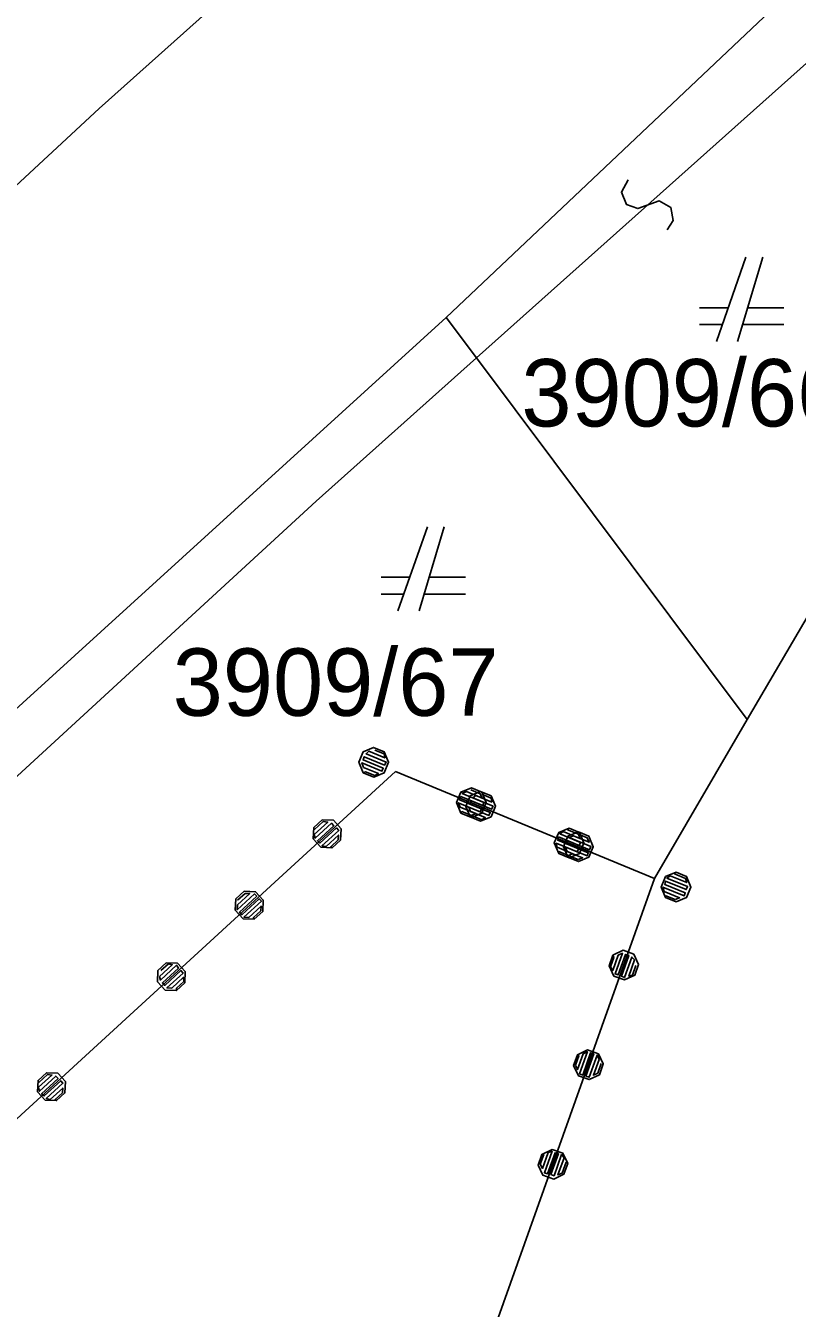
# Model space of a CAD drawing. Extents: x -266179 to -264727, y -1243225 to -1241702.
# Drawn here: x -265625.74 to -265607.42, y -1243168.86 to -1243138.4 of the extents above; entities that cross this region are included whole.
import ezdxf

# ---------------------------------------------------------------- set-up
doc = ezdxf.new("R2010")
doc.units = 0
for name, color, linetype in [('Vrstva 1', 7, 'Continuous'), ('Vrstva 19', 7, 'Continuous'), ('Vrstva 2', 7, 'Continuous'), ('Vrstva 21', 7, 'Continuous')]:
    doc.layers.add(name, color=color, linetype=linetype)

msp = doc.modelspace()

# ---------------------------------------------------------------- linework, layer by layer
at = {"layer": 'Vrstva 1'}
for p, q in [((-265587.67, -1243107.82), (-265623.99, -1243140.37)), ((-265615.76, -1243145.33), (-265607.78, -1243137.78)), ((-265623.99, -1243140.37), (-265641.28, -1243156.38)), ((-265608.64, -1243143.9), (-265609.34, -1243145.9)), ((-265608.84, -1243145.9), (-265608.24, -1243143.9)), ((-265602.84, -1243145), (-265608.61, -1243154.88)), ((-265615.76, -1243145.33), (-265626.7, -1243155.29)), ((-265615.04, -1243146.29), (-265615.76, -1243145.33)), ((-265609.06, -1243145.1), (-265609.74, -1243145.1)), ((-265607.74, -1243145.1), (-265608.6, -1243145.1)), ((-265609.74, -1243145.5), (-265609.2, -1243145.5)), ((-265608.72, -1243145.5), (-265607.74, -1243145.5)), ((-265608.61, -1243154.88), (-265615.04, -1243146.29)), ((-265616.2, -1243150.3), (-265616.9, -1243152.3)), ((-265616.4, -1243152.3), (-265615.8, -1243150.3)), ((-265616.62, -1243151.5), (-265617.3, -1243151.5)), ((-265615.3, -1243151.5), (-265616.16, -1243151.5)), ((-265617.3, -1243151.9), (-265616.76, -1243151.9)), ((-265616.28, -1243151.9), (-265615.3, -1243151.9)), ((-265608.61, -1243154.88), (-265610.81, -1243158.65)), ((-265616.96, -1243156.11), (-265630.43, -1243168.47)), ((-265610.81, -1243158.65), (-265616.96, -1243156.11)), ((-265619.83, -1243183.98), (-265610.81, -1243158.65))]:
    msp.add_line(p, q, dxfattribs=at)
at = {"layer": 'Vrstva 19'}
for p, q in [((-265616.96, -1243156.11), (-265630.43, -1243168.47)), ((-265610.81, -1243158.65), (-265616.96, -1243156.11)), ((-265619.83, -1243183.98), (-265610.81, -1243158.65))]:
    msp.add_line(p, q, dxfattribs=at)
for points in [[(-265617.726, -1243156.14), (-265617.829, -1243155.892), (-265617.726, -1243155.643), (-265617.478, -1243155.539), (-265617.228, -1243155.642), (-265617.125, -1243155.891), (-265617.228, -1243156.14), (-265617.476, -1243156.243), (-265617.726, -1243156.14), (-265617.673, -1243156.119), (-265617.452, -1243156.21), (-265617.366, -1243156.159), (-265617.717, -1243156.014), (-265617.76, -1243155.91), (-265617.28, -1243156.108), (-265617.249, -1243156.034), (-265617.73, -1243155.836), (-265617.699, -1243155.762), (-265617.218, -1243155.96), (-265617.179, -1243155.89), (-265617.659, -1243155.692), (-265617.592, -1243155.633), (-265617.213, -1243155.789), (-265617.229, -1243155.696), (-265617.45, -1243155.605)], [(-265615.406, -1243157.098), (-265615.509, -1243156.85), (-265615.406, -1243156.601), (-265615.158, -1243156.497), (-265614.908, -1243156.6), (-265614.805, -1243156.849), (-265614.908, -1243157.098), (-265615.156, -1243157.201), (-265615.406, -1243157.098), (-265615.381, -1243157.065), (-265615.159, -1243157.157), (-265615.055, -1243157.113), (-265615.425, -1243156.961), (-265615.468, -1243156.856), (-265614.95, -1243157.07), (-265614.92, -1243156.996), (-265615.437, -1243156.782), (-265615.407, -1243156.708), (-265614.889, -1243156.922), (-265614.859, -1243156.848), (-265615.376, -1243156.634), (-265615.272, -1243156.591), (-265614.902, -1243156.744), (-265614.946, -1243156.639), (-265615.167, -1243156.547)], [(-265615.187, -1243157.189), (-265615.291, -1243156.94), (-265615.188, -1243156.691), (-265614.939, -1243156.588), (-265614.69, -1243156.691), (-265614.587, -1243156.939), (-265614.69, -1243157.188), (-265614.938, -1243157.292), (-265615.187, -1243157.189), (-265615.135, -1243157.167), (-265614.913, -1243157.258), (-265614.827, -1243157.207), (-265615.179, -1243157.062), (-265615.222, -1243156.958), (-265614.741, -1243157.156), (-265614.711, -1243157.082), (-265615.192, -1243156.884), (-265615.161, -1243156.81), (-265614.68, -1243157.008), (-265614.641, -1243156.938), (-265615.121, -1243156.74), (-265615.054, -1243156.681), (-265614.675, -1243156.838), (-265614.69, -1243156.745), (-265614.912, -1243156.653)], [(-265618.46, -1243157.921), (-265618.729, -1243157.91), (-265618.911, -1243157.711), (-265618.9, -1243157.442), (-265618.701, -1243157.26), (-265618.432, -1243157.271), (-265618.25, -1243157.47), (-265618.261, -1243157.739), (-265618.46, -1243157.921), (-265618.495, -1243157.898), (-265618.318, -1243157.736), (-265618.313, -1243157.623), (-265618.608, -1243157.894), (-265618.706, -1243157.875), (-265618.308, -1243157.51), (-265618.362, -1243157.451), (-265618.753, -1243157.81), (-265618.814, -1243157.757), (-265618.424, -1243157.399), (-265618.478, -1243157.34), (-265618.868, -1243157.698), (-265618.886, -1243157.606), (-265618.569, -1243157.315), (-265618.674, -1243157.303), (-265618.881, -1243157.493)], [(-265613.086, -1243158.056), (-265613.189, -1243157.808), (-265613.086, -1243157.558), (-265612.838, -1243157.455), (-265612.588, -1243157.558), (-265612.485, -1243157.807), (-265612.588, -1243158.056), (-265612.836, -1243158.159), (-265613.086, -1243158.056), (-265613.08, -1243158.015), (-265612.858, -1243158.107), (-265612.753, -1243158.064), (-265613.123, -1243157.911), (-265613.148, -1243157.814), (-265612.649, -1243158.02), (-265612.618, -1243157.946), (-265613.108, -1243157.744), (-265613.087, -1243157.666), (-265612.597, -1243157.868), (-265612.566, -1243157.795), (-265613.056, -1243157.592), (-265612.98, -1243157.537), (-265612.582, -1243157.701), (-265612.616, -1243157.601), (-265612.875, -1243157.494)], [(-265612.867, -1243158.146), (-265612.971, -1243157.898), (-265612.868, -1243157.649), (-265612.619, -1243157.546), (-265612.37, -1243157.649), (-265612.267, -1243157.897), (-265612.37, -1243158.146), (-265612.618, -1243158.25), (-265612.867, -1243158.146), (-265612.843, -1243158.113), (-265612.621, -1243158.205), (-265612.517, -1243158.162), (-265612.886, -1243158.009), (-265612.93, -1243157.904), (-265612.412, -1243158.118), (-265612.382, -1243158.044), (-265612.899, -1243157.83), (-265612.869, -1243157.756), (-265612.351, -1243157.97), (-265612.321, -1243157.896), (-265612.838, -1243157.683), (-265612.734, -1243157.639), (-265612.364, -1243157.792), (-265612.407, -1243157.687), (-265612.629, -1243157.596)], [(-265610.547, -1243159.104), (-265610.651, -1243158.856), (-265610.548, -1243158.607), (-265610.299, -1243158.504), (-265610.05, -1243158.607), (-265609.947, -1243158.855), (-265610.05, -1243159.104), (-265610.298, -1243159.208), (-265610.547, -1243159.104), (-265610.541, -1243159.064), (-265610.32, -1243159.155), (-265610.215, -1243159.112), (-265610.585, -1243158.959), (-265610.61, -1243158.862), (-265610.111, -1243159.068), (-265610.08, -1243158.994), (-265610.57, -1243158.792), (-265610.549, -1243158.714), (-265610.059, -1243158.917), (-265610.028, -1243158.843), (-265610.518, -1243158.641), (-265610.441, -1243158.586), (-265610.044, -1243158.75), (-265610.078, -1243158.649), (-265610.337, -1243158.542)], [(-265620.31, -1243159.618), (-265620.578, -1243159.607), (-265620.761, -1243159.408), (-265620.749, -1243159.139), (-265620.55, -1243158.957), (-265620.282, -1243158.968), (-265620.099, -1243159.167), (-265620.111, -1243159.436), (-265620.31, -1243159.618), (-265620.33, -1243159.582), (-265620.153, -1243159.42), (-265620.148, -1243159.307), (-265620.443, -1243159.577), (-265620.556, -1243159.572), (-265620.143, -1243159.194), (-265620.197, -1243159.135), (-265620.61, -1243159.513), (-265620.664, -1243159.454), (-265620.251, -1243159.076), (-265620.305, -1243159.017), (-265620.718, -1243159.395), (-265620.713, -1243159.282), (-265620.418, -1243159.012), (-265620.531, -1243159.007), (-265620.708, -1243159.169)], [(-265611.8, -1243160.474), (-265611.557, -1243160.358), (-265611.303, -1243160.449), (-265611.188, -1243160.692), (-265611.278, -1243160.946), (-265611.521, -1243161.061), (-265611.775, -1243160.971), (-265611.89, -1243160.728), (-265611.8, -1243160.474), (-265611.776, -1243160.525), (-265611.856, -1243160.751), (-265611.801, -1243160.834), (-265611.673, -1243160.476), (-265611.571, -1243160.428), (-265611.746, -1243160.918), (-265611.67, -1243160.944), (-265611.496, -1243160.454), (-265611.421, -1243160.481), (-265611.595, -1243160.971), (-265611.523, -1243161.007), (-265611.349, -1243160.518), (-265611.287, -1243160.582), (-265611.424, -1243160.968), (-265611.332, -1243160.948), (-265611.251, -1243160.722)], [(-265622.159, -1243161.315), (-265622.428, -1243161.303), (-265622.61, -1243161.105), (-265622.599, -1243160.836), (-265622.4, -1243160.654), (-265622.131, -1243160.665), (-265621.949, -1243160.864), (-265621.96, -1243161.132), (-265622.159, -1243161.315), (-265622.157, -1243161.258), (-265621.98, -1243161.096), (-265621.99, -1243160.997), (-265622.27, -1243161.254), (-265622.383, -1243161.249), (-265622, -1243160.897), (-265622.054, -1243160.838), (-265622.437, -1243161.19), (-265622.491, -1243161.131), (-265622.108, -1243160.779), (-265622.155, -1243160.714), (-265622.538, -1243161.065), (-265622.562, -1243160.979), (-265622.26, -1243160.702), (-265622.351, -1243160.677), (-265622.528, -1243160.839)], [(-265612.641, -1243162.838), (-265612.399, -1243162.723), (-265612.144, -1243162.814), (-265612.029, -1243163.056), (-265612.119, -1243163.311), (-265612.362, -1243163.426), (-265612.616, -1243163.336), (-265612.732, -1243163.093), (-265612.641, -1243162.838), (-265612.607, -1243162.861), (-265612.687, -1243163.087), (-265612.639, -1243163.19), (-265612.505, -1243162.813), (-265612.403, -1243162.764), (-265612.59, -1243163.292), (-265612.515, -1243163.319), (-265612.327, -1243162.791), (-265612.252, -1243162.818), (-265612.439, -1243163.345), (-265612.364, -1243163.372), (-265612.176, -1243162.845), (-265612.128, -1243162.947), (-265612.262, -1243163.324), (-265612.16, -1243163.275), (-265612.079, -1243163.049)], [(-265625.004, -1243163.926), (-265625.273, -1243163.914), (-265625.455, -1243163.715), (-265625.444, -1243163.447), (-265625.245, -1243163.264), (-265624.976, -1243163.276), (-265624.794, -1243163.475), (-265624.805, -1243163.743), (-265625.004, -1243163.926), (-265625.039, -1243163.903), (-265624.862, -1243163.741), (-265624.857, -1243163.628), (-265625.152, -1243163.898), (-265625.25, -1243163.88), (-265624.852, -1243163.515), (-265624.906, -1243163.456), (-265625.297, -1243163.814), (-265625.358, -1243163.762), (-265624.968, -1243163.404), (-265625.022, -1243163.345), (-265625.412, -1243163.703), (-265625.43, -1243163.61), (-265625.113, -1243163.32), (-265625.218, -1243163.308), (-265625.425, -1243163.497)], [(-265613.483, -1243165.203), (-265613.24, -1243165.088), (-265612.985, -1243165.178), (-265612.87, -1243165.421), (-265612.961, -1243165.676), (-265613.203, -1243165.791), (-265613.458, -1243165.7), (-265613.573, -1243165.458), (-265613.483, -1243165.203), (-265613.442, -1243165.207), (-265613.522, -1243165.433), (-265613.473, -1243165.536), (-265613.339, -1243165.159), (-265613.244, -1243165.129), (-265613.425, -1243165.638), (-265613.349, -1243165.665), (-265613.172, -1243165.165), (-265613.093, -1243165.183), (-265613.271, -1243165.682), (-265613.195, -1243165.709), (-265613.018, -1243165.209), (-265612.959, -1243165.283), (-265613.103, -1243165.689), (-265613.004, -1243165.649), (-265612.911, -1243165.386)]]:
    msp.add_lwpolyline(points, dxfattribs=at)
at = {"layer": 'Vrstva 2'}
for p, q in [((-265615.04, -1243146.29), (-265606.91, -1243139.03)), ((-265618.84, -1243149.69), (-265615.04, -1243146.29)), ((-265634.43, -1243164.02), (-265618.84, -1243149.69))]:
    msp.add_line(p, q, dxfattribs=at)
msp.add_lwpolyline([(-265611.437, -1243142.067), (-265611.595, -1243142.356), (-265611.477, -1243142.653), (-265611.206, -1243142.746), (-265610.7, -1243142.562), (-265610.426, -1243142.719), (-265610.365, -1243143.027), (-265610.513, -1243143.253)], dxfattribs=at)
at = {"layer": 'Vrstva 21'}
for p, q in [((-265616.96, -1243156.11), (-265630.43, -1243168.47)), ((-265610.81, -1243158.65), (-265616.96, -1243156.11)), ((-265619.83, -1243183.98), (-265610.81, -1243158.65))]:
    msp.add_line(p, q, dxfattribs=at)

# ---------------------------------------------------------------- texts
at = {"layer": 'Vrstva 1'}
for s, p in [('3909/66', (-265613.971, -1243147.92)), ('3909/67', (-265622.247, -1243154.79))]:
    msp.add_text(s, height=1.6, dxfattribs=at).set_placement(p)

doc.saveas('drawing.dxf')
